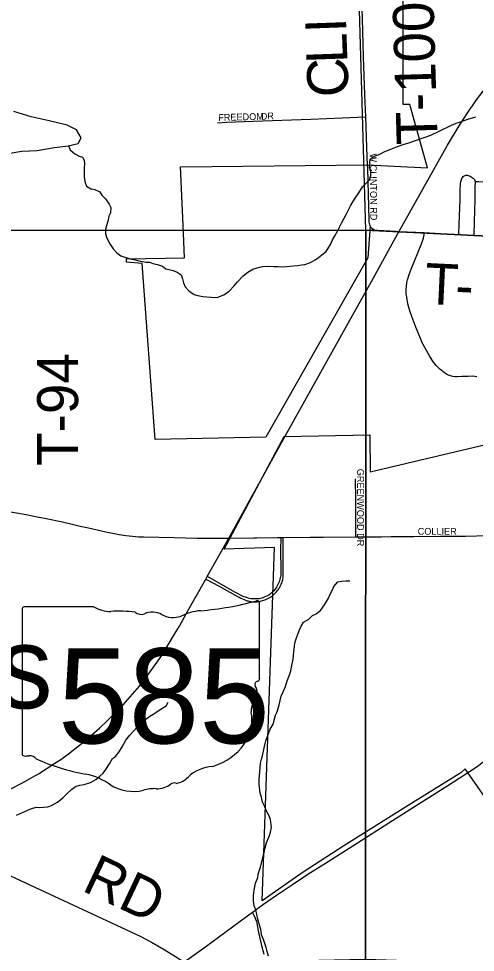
# Model space of a CAD drawing. Extents: x 1985906 to 2360102, y 891258 to 1222054.
# Drawn here: x 2185354 to 2188701, y 1079466 to 1086308 of the extents above; entities that cross this region are included whole.
import ezdxf

# ---------------------------------------------------------------- set-up
doc = ezdxf.new("R2010")
doc.units = 0
for name, color, linetype in [('GM_X_City_Street', 7, 'Continuous'), ('GM_X_City_Street_Text', 7, 'Continuous'), ('GM_X_Corporation', 7, 'Continuous'), ('GM_X_County_Road', 7, 'Continuous'), ('GM_X_Interchange_Ramps', 7, 'Continuous'), ('GM_X_Minor_Lake', 7, 'Continuous'), ('GM_X_Minor_Lake_Text', 7, 'Continuous'), ('GM_X_Minor_River', 7, 'Continuous'), ('GM_X_Section', 7, 'Continuous'), ('GM_X_State_Location', 7, 'Continuous'), ('GM_X_State_Route', 7, 'Continuous'), ('GM_X_State_Shield', 7, 'Continuous'), ('GM_X_Township_Road', 7, 'Continuous'), ('GM_X_Township_Road_Text', 7, 'Continuous'), ('GM_X_Township_Subdivision', 7, 'Continuous'), ('GM_X_Township_Subdivision_Text', 7, 'Continuous')]:
    doc.layers.add(name, color=color, linetype=linetype)

msp = doc.modelspace()

# ---------------------------------------------------------------- linework, layer by layer
at = {"layer": 'GM_X_City_Street'}
for points in [[(2187945.6, 1084768.1), (2187941.3, 1084772), (2187936.9, 1084777.1), (2187934.4, 1084780.4), (2187932.4, 1084784.3), (2187930.3, 1084789.1), (2187927.4, 1084797.9), (2187925.7, 1084806.5), (2187923.7, 1084820.9), (2187922.8, 1084834.8), (2187912.2, 1085213)], [(2188579.3, 1084726.6), (2188579.6, 1084732.4), (2188583.5, 1084799.8), (2188589.1, 1084983.7), (2188590.7, 1085048.9), (2188593.2, 1085098.3), (2188595.6, 1085114.8), (2188599.8, 1085130.6), (2188602.3, 1085137.7), (2188607, 1085144.7), (2188612, 1085150.8), (2188618.3, 1085155.7), (2188625.8, 1085159.3), (2188632.6, 1085160.7), (2188640.7, 1085160.8), (2188648.3, 1085159.3), (2188655.7, 1085157), (2188663.5, 1085152.9), (2188677.7, 1085144.5), (2188684.4, 1085139.7), (2188690.4, 1085134.3), (2188694.9, 1085129.1), (2188698.4, 1085122.1), (2188699.6, 1085115.3)], [(2188699.6, 1085115.3), (2188700.8, 1085108), (2188700.8, 1085098.1), (2188698.7, 1085085.2), (2188697.6, 1085039.3), (2188697.1, 1084974.1), (2188695.9, 1084908.9), (2188692.5, 1084811.2), (2188689.8, 1084730.9), (2188689.5, 1084720.8)], [(2188699.6, 1085115.3), (2188702.5, 1085115.3), (2188724.5, 1085116), (2188783.6, 1085112.2), (2188828.3, 1085108.3)], [(2187826.5, 1082510.1), (2187826.1, 1082538.9), (2187825.1, 1082603.1), (2187824.7, 1082779.9), (2187823.5, 1082936.8)], [(2187491.1, 1082507.7), (2187585.9, 1082509.3), (2187826.5, 1082510.1)], [(2187826.5, 1082510.1), (2187843.2, 1082510.2), (2188013.9, 1082512), (2188083.3, 1082512.3), (2188251.4, 1082512.5), (2188445.7, 1082515.3), (2188629.1, 1082516.1), (2188791.6, 1082519.7)]]:
    msp.add_lwpolyline(points, dxfattribs=at)
at = {"layer": 'GM_X_Corporation'}
for points in [[(2188730.1, 1084713.2), (2188326.3, 1084738), (2188140.1, 1084746.1), (2188119.3, 1084748.2), (2187986.2, 1084755.3), (2187983.5, 1084755.6), (2187980.8, 1084755.8), (2187975.4, 1084756.2), (2187963.4, 1084758.9), (2187958.7, 1084760.7), (2187954, 1084762.5), (2187943.5, 1084770), (2187941.3, 1084772), (2187936.9, 1084777.1), (2187934.5, 1084780.4), (2187932.4, 1084784.3), (2187931.4, 1084786.7), (2187914.2, 1084555.1), (2187164.8, 1083242.4), (2186355.1, 1083225), (2186260.4, 1084514.2), (2186144.4, 1084522.8), (2186143.9, 1084547.9), (2186569.7, 1084554.7), (2186559.4, 1084795.2), (2186541.1, 1085223.3), (2187911.5, 1085238), (2188349.5, 1085214.3), (2188221.1, 1085678.3), (2188171.2, 1085678.3), (2188171.9, 1087843.5)], [(2188897.3, 1080423), (2188627.5, 1080809.5), (2188596, 1080782.1), (2188208.5, 1080541.9), (2187737.2, 1080247.1), (2187431.7, 1080047.3), (2187139, 1079842.2), (2187230.3, 1082433.7), (2186860.7, 1082420.2), (2187299.5, 1083245.4), (2187927.7, 1083258.4), (2187929.4, 1082987.9), (2189056, 1083254.2)]]:
    msp.add_lwpolyline(points, dxfattribs=at)
at = {"layer": 'GM_X_County_Road'}
for points in [[(2185268.4, 1082700), (2185324.4, 1082690), (2185409.7, 1082674.4), (2185478.7, 1082660.9), (2185556.4, 1082645.2), (2185674.7, 1082620.6), (2185745.8, 1082604.7), (2185805.1, 1082590.1), (2185866.1, 1082576.7), (2185994.2, 1082548.1), (2186090.8, 1082528.3), (2186139.5, 1082520.7), (2186188.5, 1082515.4), (2186233, 1082511.7), (2186270.5, 1082511), (2186493.6, 1082505.2), (2186663.7, 1082502), (2186762.1, 1082501.4), (2186878.3, 1082501.8)], [(2187293.7, 1082505.3), (2187491.1, 1082507.7)], [(2186878.3, 1082501.8), (2186894.9, 1082501.9), (2187078.6, 1082502.5)], [(2187078.6, 1082502.5), (2187101, 1082503), (2187247.7, 1082504.7), (2187275.2, 1082505.1)], [(2187275.2, 1082505.1), (2187293.7, 1082505.3)], [(2187474.3, 1080037.9), (2187623.1, 1080132.2), (2187804.2, 1080245.9), (2188095, 1080432), (2188248.6, 1080529.4), (2188498.5, 1080688.8), (2188623.3, 1080768.3), (2188691.7, 1080813.9), (2188723.5, 1080835.9), (2188785.6, 1080883.4), (2188853.9, 1080940.8)], [(2187067, 1079759.9), (2187149.2, 1079819.9), (2187243.4, 1079885.8), (2187353.2, 1079957.8), (2187474.3, 1080037.9)], [(2186566.1, 1079397.1), (2186606.5, 1079423.6), (2186725.8, 1079509.8), (2186818.4, 1079577.6), (2186976.9, 1079694.2), (2187067, 1079759.9)]]:
    msp.add_lwpolyline(points, dxfattribs=at)
at = {"layer": 'GM_X_Interchange_Ramps'}
for points in [[(2186725.4, 1082200.9), (2186739.9, 1082193.1), (2186819, 1082151.6), (2186962.1, 1082072), (2186970.5, 1082067.5), (2186982.1, 1082061.2), (2186994.1, 1082055.7), (2187006.7, 1082050.5), (2187021.1, 1082045.3), (2187029.3, 1082042.7), (2187037.2, 1082040.7), (2187043.9, 1082038.9), (2187058, 1082036.5), (2187069.9, 1082035.3), (2187077.7, 1082034.7), (2187091.4, 1082034.6), (2187102.5, 1082035.3), (2187119.8, 1082037.5), (2187134.7, 1082040.9), (2187152.3, 1082046.7), (2187165.5, 1082052), (2187180.1, 1082058.6), (2187195.2, 1082066.6), (2187203.6, 1082071.5), (2187214.2, 1082079.3), (2187221.6, 1082085.7), (2187234.5, 1082098.2), (2187244.6, 1082108.9), (2187250.7, 1082116.3), (2187255.4, 1082122.4), (2187260.1, 1082129.4), (2187264.7, 1082136.2), (2187267.7, 1082141.6), (2187270.6, 1082147.1), (2187274.3, 1082154.3), (2187279, 1082164.9), (2187282.1, 1082172.3), (2187285, 1082181.5), (2187287, 1082189.3), (2187289.3, 1082196.9), (2187290.6, 1082202.7), (2187292.2, 1082211.8), (2187293.1, 1082220.3), (2187293.7, 1082230.5), (2187293.1, 1082393.4), (2187293.6, 1082487.7), (2187293.7, 1082505.3)], [(2187275.2, 1082505.1), (2187275, 1082488), (2187274.4, 1082430.1), (2187275.8, 1082250.8), (2187275.3, 1082235.9), (2187274.6, 1082227.5), (2187273.3, 1082218), (2187271.8, 1082210.4), (2187269.6, 1082201.6), (2187265, 1082186.7), (2187259.4, 1082171.9), (2187252.4, 1082156.5), (2187243.7, 1082141.4), (2187235.2, 1082128.3), (2187224.6, 1082115.1), (2187213, 1082103.5), (2187200.9, 1082093.1), (2187187.8, 1082083.9), (2187172.5, 1082076), (2187158.3, 1082070.1), (2187144.6, 1082064.3), (2187135.6, 1082061.4), (2187126.5, 1082059.2), (2187116.1, 1082057.2), (2187103.6, 1082055.7), (2187095.2, 1082055.3), (2187080.9, 1082055.3), (2187070.1, 1082055.8), (2187055.8, 1082057.6), (2187044.1, 1082059.7), (2187030.9, 1082062.9), (2187016.2, 1082067.6), (2187000.3, 1082074), (2186942.3, 1082104), (2186750.7, 1082213), (2186736.7, 1082221)]]:
    msp.add_lwpolyline(points, dxfattribs=at)
at = {"layer": 'GM_X_Minor_Lake'}
msp.add_lwpolyline([(2185278.3, 1085319.4), (2185378.3, 1085338.2), (2185490.5, 1085343.1), (2185616.5, 1085364.1), (2185716.5, 1085377), (2185790.5, 1085393.6), (2185812.2, 1085433.9), (2185777.7, 1085493.8), (2185709.4, 1085527.3), (2185576.9, 1085560.4), (2185446.6, 1085589.5), (2185320.1, 1085628.6)], dxfattribs=at)
at = {"layer": 'GM_X_Minor_River'}
for points in [[(2187094.9, 1084480.6), (2187118.8, 1084487.1), (2187142.9, 1084491.6), (2187185, 1084494.4), (2187225.3, 1084491.1), (2187255.4, 1084491.7), (2187289.6, 1084490.3), (2187317.7, 1084492.9), (2187367.9, 1084495.9), (2187400, 1084498.5), (2187428, 1084503), (2187452.1, 1084507.5), (2187494, 1084522.4), (2187527.8, 1084541.1), (2187551.6, 1084557.7), (2187577.4, 1084576.2), (2187607, 1084600.9), (2187640.2, 1084653.8), (2187653.6, 1084688.2), (2187669.2, 1084712.6), (2187696.4, 1084761.4), (2187708, 1084785.7), (2187723.5, 1084814.1), (2187740.9, 1084846.6), (2187754.5, 1084873), (2187766.1, 1084897.3), (2187785.5, 1084935.9), (2187802.9, 1084966.4), (2187820.5, 1084992.8), (2187842, 1085023.4), (2187859.6, 1085051.8), (2187873.2, 1085076.2), (2187902.8, 1085104.9), (2187926.4, 1085127.5), (2187935.9, 1085159.8), (2187935.3, 1085187.9), (2187926.7, 1085219.9), (2187928.1, 1085252.1), (2187931.6, 1085278.3), (2187955.3, 1085298.8), (2188001.2, 1085315.8), (2188039, 1085334.6), (2188082.9, 1085351.5), (2188130.8, 1085370.5), (2188172.7, 1085385.4), (2188212.6, 1085398.2), (2188374.3, 1085455.6), (2188436, 1085484.9), (2188525.7, 1085526.8), (2188561.6, 1085541.5), (2188591.5, 1085552.1), (2188645.4, 1085571.3), (2188705.4, 1085588.5)], [(2185719, 1085377.5), (2185731.5, 1085346.6), (2185766.3, 1085317.1), (2185798.8, 1085299.7), (2185823, 1085294.1), (2185835.5, 1085270.3), (2185838, 1085244.2), (2185834.5, 1085216), (2185833.3, 1085177.8), (2185833.8, 1085151.7), (2185838.5, 1085115.6), (2185851.2, 1085081.7), (2185883.8, 1085060.2), (2185912, 1085056.7), (2185948.5, 1085039.3), (2185963.1, 1085013.5), (2185991.7, 1084987.9), (2186018.6, 1084948.2), (2186029.1, 1084924.3), (2186027.9, 1084884.1), (2186016.3, 1084859.8), (2186010.8, 1084831.6), (2185999.4, 1084799.2), (2185990, 1084762.8), (2185990.7, 1084730.7), (2185999.3, 1084700.7), (2186022.2, 1084656.9), (2186047, 1084621.2), (2186073.7, 1084591.6), (2186102.3, 1084570.1), (2186140.7, 1084558.8), (2186183.2, 1084545.5), (2186207.4, 1084539.9), (2186245.8, 1084530.6), (2186288.1, 1084523.4), (2186312.2, 1084523.9), (2186336.5, 1084514.3), (2186370.8, 1084506.9), (2186409.3, 1084493.6), (2186433.7, 1084476), (2186486.2, 1084462.9), (2186516.6, 1084451.4), (2186545.2, 1084429.9), (2186555.7, 1084401.9), (2186562.4, 1084371.9), (2186575, 1084342), (2186601.7, 1084312.4), (2186640.4, 1084287), (2186666.6, 1084279.5), (2186705, 1084272.2), (2186733.2, 1084268.7), (2186765.4, 1084267.3), (2186789.5, 1084265.8), (2186813.6, 1084268.2), (2186857.5, 1084283.1), (2186897.1, 1084312), (2186934.6, 1084350.9), (2186958.1, 1084379.5), (2186999.5, 1084422.5), (2187033.1, 1084451.3), (2187070.9, 1084472.1), (2187094.9, 1084480.6)], [(2187169.9, 1080501.5), (2187157.3, 1080531.4), (2187142.5, 1080565.3), (2187133.8, 1080603.3), (2187125.1, 1080633.3), (2187117.9, 1080697.4), (2187117.2, 1080733.6), (2187122.1, 1080787.9), (2187126.9, 1080852.3), (2187134.4, 1080880.6), (2187142, 1080906.9), (2187158.5, 1080987.6), (2187166, 1081015.8), (2187196.5, 1081100.8), (2187219.9, 1081137.4), (2187236.7, 1081204.1), (2187248.3, 1081228.4), (2187263.4, 1081278.9), (2187278.2, 1081343.5), (2187293.7, 1081373.9), (2187309, 1081414.4), (2187322.3, 1081454.8), (2187335.6, 1081493.3), (2187349, 1081529.7), (2187356.3, 1081568), (2187365.4, 1081614.4), (2187368.9, 1081640.6), (2187370.5, 1081664.7), (2187375.7, 1081707), (2187379.2, 1081731.2), (2187384.8, 1081755.4), (2187400, 1081797.9), (2187413.5, 1081830.3), (2187425, 1081856.7), (2187442.6, 1081885.1), (2187480.3, 1081908), (2187507.9, 1081934.6), (2187533.8, 1081947.2), (2187565.5, 1081971.9), (2187596.9, 1082012.7), (2187624.1, 1082061.4), (2187637.5, 1082091.8), (2187655, 1082122.3), (2187664.6, 1082146.6), (2187694.1, 1082181.3), (2187720.1, 1082185.8), (2187752.2, 1082188.5), (2187780.4, 1082189)], [(2185339.6, 1080470.4), (2185403.3, 1080499.8), (2185443.2, 1080518.6), (2185483.2, 1080529.5), (2185509.3, 1080527.9), (2185539.4, 1080528.5), (2185567.5, 1080531.1), (2185595.5, 1080541.6), (2185639.2, 1080566.6), (2185678.8, 1080597.5), (2185708.4, 1080626.2), (2185741.9, 1080659), (2185771.6, 1080681.7), (2185803.6, 1080690.3), (2185835.6, 1080697), (2185879.6, 1080709.9), (2185919.4, 1080732.7), (2185949, 1080757.4), (2185972.7, 1080780), (2185992.3, 1080806.5), (2186019.6, 1080847.2), (2186041, 1080885.8), (2186064.8, 1080900.3), (2186090.3, 1080934.9), (2186111.7, 1080971.5), (2186140.9, 1081020.3), (2186168.3, 1081057), (2186195.9, 1081085.6), (2186219.5, 1081114.2), (2186245.1, 1081140.8), (2186276.7, 1081167.6), (2186316.4, 1081196.4), (2186352.1, 1081219.2), (2186383.8, 1081239.9), (2186411.7, 1081256.6), (2186435.5, 1081271.1), (2186449, 1081299.5)], [(2187184.5, 1079438.9), (2187175.8, 1079472.9), (2187167.2, 1079500.8), (2187148, 1079558.7), (2187135.2, 1079594.7), (2187128.4, 1079634.7), (2187121.9, 1079658.7), (2187106.9, 1079708.6), (2187091.5, 1079776.7), (2187080.9, 1079806.6), (2187076.1, 1079842.7), (2187075.4, 1079882.8), (2187080.7, 1079921.1), (2187089.7, 1079973.5), (2187107, 1080014.1), (2187110.5, 1080038.2), (2187125.6, 1080090.8), (2187133.1, 1080121.1), (2187146.1, 1080171.5), (2187153.7, 1080197.8), (2187161.1, 1080232.1), (2187170.4, 1080268.4), (2187181.9, 1080298.8), (2187191.5, 1080323.1), (2187199, 1080347.3), (2187208.4, 1080379.7), (2187199.2, 1080439.8), (2187190.7, 1080465.7), (2187169.9, 1080501.5)]]:
    msp.add_lwpolyline(points, dxfattribs=at)
at = {"layer": 'GM_X_Section'}
for points in [[(2193286.1, 1089664.6), (2193335.5, 1084631.1), (2190635.5, 1084622.7), (2187898.2, 1084758.1), (2187760.6, 1089602.3), (2188310.6, 1089607.3), (2190477.9, 1089632), (2192609.7, 1089656.2)], [(2182572.3, 1084758.1), (2187898.2, 1084758.1), (2187896.4, 1079414.3), (2182665.5, 1079300.9)], [(2187898.2, 1084758.1), (2190635.5, 1084622.7), (2193335.5, 1084631.1), (2193397.1, 1079349.8), (2190176.7, 1079340.8), (2187896.4, 1079414.3)]]:
    msp.add_lwpolyline(points, close=True, dxfattribs=at)
at = {"layer": 'GM_X_State_Route'}
for points in [[(2188674.6, 1085663.2), (2188709.3, 1085713.6), (2188758.1, 1085777.2), (2188801.4, 1085830.8), (2188840.6, 1085879), (2188895.3, 1085941.9), (2188939, 1085988.7), (2188986.9, 1086037.4), (2189031.2, 1086081.9), (2189086.4, 1086133.8), (2189140.1, 1086181.1), (2189194.1, 1086228), (2189266.2, 1086285.7), (2189311.7, 1086321.8), (2189363.2, 1086358.5), (2189426.2, 1086403.4)], [(2188140.6, 1084747), (2188496.6, 1085381.3), (2188589.7, 1085535.4), (2188671.1, 1085658.2), (2188674.6, 1085663.2)], [(2187940.4, 1084383), (2188133.9, 1084734.7), (2188140.6, 1084747)], [(2187297.7, 1083230.3), (2187769.1, 1084076.8), (2187940.4, 1084383)], [(2185240.8, 1080635.8), (2185372.5, 1080702.2), (2185500.9, 1080774.8), (2185620.1, 1080851), (2185663.1, 1080879.6), (2185719.4, 1080919.4), (2185835, 1081011), (2185946.1, 1081108), (2186003.9, 1081161.8), (2186084, 1081241.2), (2186120.6, 1081280.4), (2186155.4, 1081319.1), (2186239, 1081416.9), (2186319, 1081520.7), (2186402.5, 1081642.3), (2186450.6, 1081719.6), (2186497.3, 1081796.4), (2186532.3, 1081857), (2186585.2, 1081950.7), (2186725.4, 1082200.9), (2186736.7, 1082221), (2186894.9, 1082501.9), (2186943.4, 1082589), (2187075.1, 1082828.3), (2187297.7, 1083230.3)]]:
    msp.add_lwpolyline(points, dxfattribs=at)
at = {"layer": 'GM_X_State_Shield'}
for p, q in [((2185378.9, 1081979.6), (2185378.9, 1080923)), ((2185905.6, 1081997.8), (2185396, 1081997.8)), ((2187119.1, 1081471.2), (2187119.1, 1082024)), ((2187118.9, 1081471.4), (2187119.1, 1081471.2))]:
    msp.add_line(p, q, dxfattribs=at)
for centre, major_axis, start_param, end_param in [((2186499.2, 1083438.3), (1845.5, 0), 4.814394, 5.042369), ((2187099.8, 1082026.3), (19.4, 0), 6.141152, 7.989035), ((2185398.8, 1081981.9), (20.2, 0), 1.712693, 3.28349), ((2186027, 1082120.5), (195.5, 0), 4.042523, 4.731795), ((2186091.8, 1081404.6), (702, 0), 1.404758, 1.657858), ((2186334, 1081865.2), (117.3, 0), 0.950623, 2.079405), ((2186734.6, 1081675.1), (371.3, 0), 1.699011, 2.107814), ((2186251.2, 1081987.3), (56.4, 0), 3.836095, 5.185415), ((2186485.4, 1082032.7), (141.1, 0), 4.081561, 5.145723), ((2187114.6, 1081430.7), (30, 0), 1.883978, 3.671073), ((2186923.9, 1081360.8), (180, 0), 5.934695, 6.695948), ((2187098.4, 1081469.1), (20.7, 0), 5.05454, 6.418171), ((2187188.5, 1081239.9), (130.9, 0), 2.387724, 3.262537), ((2186602.6, 1081169.6), (461.6, 0), 5.101752, 6.440018), ((2185399, 1080920.7), (20.3, 0), 3.00124, 4.508301), ((2185402.1, 1081028.8), (155.2, 0), 4.665946, 4.897461), ((2185433.8, 1080862), (56, 0), 0.519207, 1.627899), ((2186140.4, 1081811.4), (1332.7, 0), 4.195997, 4.488961), ((2186797.2, 1080626.3), (252.8, 0), 1.647645, 2.488434), ((2185743.1, 1080448.3), (417, 0), 0.823519, 1.323587), ((2186476.9, 1080820.6), (149.1, 0), 4.937069, 5.64225), ((2186194.1, 1080856.8), (264.6, 0), 4.026481, 4.996735), ((2186347, 1080491.4), (217.4, 0), 1.495662, 1.94098), ((2186366.3, 1080777.6), (141, 0), 4.691044, 5.507374), ((2186493.8, 1080675.3), (39.7, 0), 1.147584, 2.315152)]:
    msp.add_ellipse(centre, major_axis=major_axis, ratio=0.8, start_param=start_param, end_param=end_param, dxfattribs=at)
at = {"layer": 'GM_X_Township_Road'}
for points in [[(2187897.6, 1085589.2), (2187890.6, 1085749.9), (2187882.3, 1086029.2), (2187873.5, 1086307.7), (2187868.2, 1086455.1), (2187853.2, 1086880.4), (2187839.4, 1087207.7), (2187830.1, 1087552.3), (2187820, 1088126), (2187817.1, 1088240.2), (2187813.6, 1088386.2), (2187810.9, 1088491.8), (2187807.9, 1088657.8), (2187803.7, 1088788.4), (2187798.1, 1088935.9), (2187790.3, 1089180.5), (2187783.2, 1089442.8), (2187780.1, 1089539.9), (2187778.8, 1089596.4), (2187778.4, 1089614.2)], [(2187911.6, 1085232.8), (2187906.4, 1085365), (2187900.3, 1085514.8), (2187897.6, 1085589.2)], [(2187912.2, 1085213), (2187911.6, 1085232.8)], [(2187945.6, 1084768.1), (2187954, 1084762.5), (2187963.4, 1084758.9), (2187975.4, 1084756.2), (2187986.1, 1084755.3), (2188140.6, 1084747)], [(2188140.6, 1084747), (2188175.6, 1084745.1), (2188311.8, 1084738.6), (2188326.3, 1084738)], [(2188196.5, 1084281.9), (2188194.8, 1084297.3), (2188193.9, 1084323.7), (2188195.8, 1084349), (2188200.3, 1084374.1), (2188205.1, 1084394.4), (2188216.4, 1084432.3), (2188230.9, 1084471.2), (2188306.5, 1084658.8), (2188316.1, 1084683.9), (2188321.2, 1084698.7), (2188324.3, 1084711.2), (2188325.9, 1084722.9), (2188326.2, 1084735.5), (2188326.3, 1084738)], [(2188326.3, 1084738), (2188574.7, 1084726.8), (2188579.3, 1084726.6)], [(2188579.3, 1084726.6), (2188689.5, 1084720.8)], [(2188689.5, 1084720.8), (2188738.5, 1084718.2), (2188790.1, 1084715.9)], [(2188317.3, 1083923.9), (2188298.8, 1083965.4), (2188264.2, 1084048.3), (2188235, 1084125.1), (2188221.1, 1084167.5), (2188207, 1084218.9), (2188198.1, 1084267.8), (2188196.5, 1084281.9)], [(2188712.8, 1083684.3), (2188697.3, 1083686.9), (2188681.5, 1083688.2), (2188649.8, 1083686.8), (2188601.1, 1083685.4), (2188568.7, 1083683.8), (2188552.3, 1083684.2), (2188536, 1083686.3), (2188520, 1083690.2), (2188504.4, 1083695.9), (2188489.5, 1083703.2), (2188475.5, 1083711.9), (2188450.1, 1083731.7), (2188438.1, 1083742.6), (2188426.4, 1083753.9), (2188415.2, 1083765.9), (2188394.2, 1083791.4), (2188367, 1083832.8), (2188342.1, 1083875.4), (2188319.4, 1083919.3), (2188317.3, 1083923.9)], [(2184596.5, 1080386.5), (2184627.2, 1080365.6), (2184724.9, 1080305.2), (2184825.6, 1080249.8), (2184957.8, 1080183.9), (2185150.6, 1080093.5), (2185477.3, 1079941.4), (2185789, 1079795.9), (2186176.3, 1079616.4), (2186250.5, 1079581.1), (2186328.1, 1079540.4), (2186420.9, 1079485.9), (2186504.5, 1079435.4), (2186538.6, 1079414.2), (2186566.1, 1079397.1)], [(2187067, 1079759.9), (2187076.1, 1079741.5), (2187085.2, 1079723.4), (2187093.7, 1079702.5), (2187096.2, 1079693.4), (2187112.7, 1079611.9), (2187133.3, 1079516.1), (2187150.3, 1079452.4)]]:
    msp.add_lwpolyline(points, dxfattribs=at)
at = {"layer": 'GM_X_Township_Subdivision'}
msp.add_lwpolyline([(2186811.6, 1085544), (2186876.7, 1085548.8), (2187072.5, 1085557), (2187496.8, 1085572.2), (2187725.2, 1085581), (2187897.6, 1085589.2)], dxfattribs=at)

# ---------------------------------------------------------------- texts
at = {"layer": 'GM_X_City_Street_Text'}
for s, rotation, p in [('W CLINTON RD', 270.57264, (2187927.4, 1085319.7)), ('GREENWOOD DR', 270, (2187835, 1083009.6)), ('COLLIER', 0.00001, (2188278.8, 1082526.2))]:
    msp.add_text(s, height=50, rotation=rotation, dxfattribs=at).set_placement(p)
at = {"layer": 'GM_X_Minor_Lake_Text'}
msp.add_text('Lakes', height=600.2, rotation=359.98299, dxfattribs=at).set_placement((2183460.8, 1081254.7))
at = {"layer": 'GM_X_State_Location'}
for s in ['s', 'r']:
    msp.add_text(s, height=1, dxfattribs=at).set_placement((2186229.4, 1081381))
msp.add_text('585', height=1, rotation=0.00001, dxfattribs=at).set_placement((2185876.4, 1081308.3))
at = {"layer": 'GM_X_State_Shield'}
msp.add_text('585', height=696.1, dxfattribs=at).set_placement((2185642.5, 1080997.5))
at = {"layer": 'GM_X_Township_Road_Text'}
for s, rotation, p in [('T-100', 91.66983, (2188425.2, 1085389.5)), ('I', 92.0678, (2187756.7, 1086208.5)), ('L', 92.06178, (2187764.7, 1085984.2)), ('C', 92.06506, (2187773.6, 1085738)), ('T', 357.25589, (2188325.3, 1084218.4)), ('-', 357.22917, (2188549, 1084207.7)), ('T-94', 90, (2185789.9, 1083031.6)), ('RD', 334.74415, (2185808.2, 1079921.7))]:
    msp.add_text(s, height=300, rotation=rotation, dxfattribs=at).set_placement(p)
at = {"layer": 'GM_X_Township_Subdivision_Text'}
for s, rotation, p in [('FREEDOM', 1.7347, (2186817.7, 1085557.8)), ('DR', 3.01158, (2187129.9, 1085566.6))]:
    msp.add_text(s, height=50, rotation=rotation, dxfattribs=at).set_placement(p)

doc.saveas('drawing.dxf')
